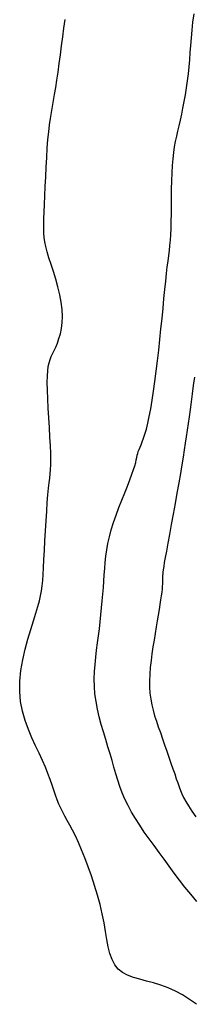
# Model space of a CAD drawing. Header units: millimetres. Extents: x 32690613 to 32693367, y 5343692 to 5344708.
# Tile 272 of 656: x 32692691.57 to 32692693.11, y 5344009.62 to 5344018.34. Entities that reach past the tile are written whole.
import ezdxf

# ---------------------------------------------------------------- set-up
doc = ezdxf.new("R2010")
doc.units = ezdxf.units.MM
doc.header["$LTSCALE"] = 20
for name, color, linetype in [('02-DGM_HL_495.50', 152, 'Continuous'), ('02-DGM_HL_496.00', 162, 'Continuous'), ('02-DGM_HL_496.50', 172, 'Continuous')]:
    doc.layers.add(name, color=color, linetype=linetype)

msp = doc.modelspace()

# ---------------------------------------------------------------- linework, layer by layer
at = {"layer": '02-DGM_HL_495.50', "elevation": 495.5, "flags": 128}
msp.add_lwpolyline([(32692693.1191, 5344015.1764), (32692693.1094, 5344015.1029), (32692693.0996, 5344015.0303), (32692693.09, 5344014.9593), (32692693.0806, 5344014.8909), (32692693.0717, 5344014.826), (32692693.0633, 5344014.765), (32692693.0553, 5344014.7067), (32692693.0472, 5344014.6496), (32692693.0388, 5344014.592), (32692693.0298, 5344014.5322), (32692693.0198, 5344014.4686), (32692693.0085, 5344014.3996), (32692692.9956, 5344014.3236), (32692692.9809, 5344014.2397), (32692692.9648, 5344014.1498), (32692692.9479, 5344014.0566), (32692692.9307, 5344013.9629), (32692692.9139, 5344013.8714), (32692692.8979, 5344013.7846), (32692692.8834, 5344013.7054), (32692692.8709, 5344013.6364), (32692692.8609, 5344013.5796), (32692692.8531, 5344013.5341), (32692692.8473, 5344013.4984), (32692692.8433, 5344013.4707), (32692692.8406, 5344013.4496), (32692692.839, 5344013.4335), (32692692.8382, 5344013.4206), (32692692.838, 5344013.4095), (32692692.838, 5344013.3987), (32692692.838, 5344013.3874), (32692692.838, 5344013.375), (32692692.8376, 5344013.3608), (32692692.8368, 5344013.3442), (32692692.8353, 5344013.3246), (32692692.8331, 5344013.3013), (32692692.8299, 5344013.2738), (32692692.8256, 5344013.2414), (32692692.8202, 5344013.2045), (32692692.8139, 5344013.1634), (32692692.8068, 5344013.1185), (32692692.7989, 5344013.07), (32692692.7904, 5344013.0185), (32692692.7814, 5344012.9642), (32692692.7719, 5344012.9074), (32692692.7621, 5344012.8487), (32692692.7524, 5344012.7886), (32692692.7434, 5344012.7276), (32692692.7353, 5344012.6663), (32692692.7287, 5344012.6055), (32692692.724, 5344012.5456), (32692692.7218, 5344012.4873), (32692692.7223, 5344012.4311), (32692692.7261, 5344012.3775), (32692692.7328, 5344012.3261), (32692692.7422, 5344012.2762), (32692692.7539, 5344012.2272), (32692692.7676, 5344012.1786), (32692692.7831, 5344012.1296), (32692692.7999, 5344012.0798), (32692692.8178, 5344012.0284), (32692692.8365, 5344011.9751), (32692692.8555, 5344011.9206), (32692692.8747, 5344011.8659), (32692692.8935, 5344011.8117), (32692692.9117, 5344011.7591), (32692692.929, 5344011.7091), (32692692.9449, 5344011.6624), (32692692.9592, 5344011.6201), (32692692.9718, 5344011.5826), (32692692.9834, 5344011.5489), (32692692.9953, 5344011.5172), (32692693.0085, 5344011.486), (32692693.0241, 5344011.4537), (32692693.0433, 5344011.4188), (32692693.0671, 5344011.3795), (32692693.0966, 5344011.3344), (32692693.1326, 5344011.2824)], dxfattribs=at)
at = {"layer": '02-DGM_HL_496.00', "elevation": 496, "flags": 128}
msp.add_lwpolyline([(32692693.1405, 5344010.5323), (32692693.0866, 5344010.5972), (32692693.0358, 5344010.6607), (32692692.9877, 5344010.7232), (32692692.9413, 5344010.7848), (32692692.8961, 5344010.846), (32692692.8514, 5344010.9068), (32692692.8065, 5344010.9676), (32692692.7619, 5344011.0282), (32692692.7181, 5344011.0886), (32692692.6758, 5344011.1486), (32692692.6354, 5344011.2082), (32692692.5975, 5344011.2672), (32692692.5628, 5344011.3254), (32692692.5317, 5344011.3828), (32692692.5047, 5344011.4393), (32692692.4812, 5344011.4953), (32692692.4605, 5344011.5511), (32692692.4418, 5344011.6071), (32692692.4245, 5344011.6638), (32692692.4077, 5344011.7214), (32692692.3909, 5344011.7804), (32692692.3732, 5344011.8412), (32692692.3541, 5344011.9041), (32692692.3343, 5344011.9687), (32692692.3143, 5344012.0347), (32692692.295, 5344012.1018), (32692692.2772, 5344012.1694), (32692692.2614, 5344012.2373), (32692692.2486, 5344012.305), (32692692.2395, 5344012.3721), (32692692.2345, 5344012.4384), (32692692.2333, 5344012.5039), (32692692.2352, 5344012.5686), (32692692.2397, 5344012.6328), (32692692.2461, 5344012.6964), (32692692.2538, 5344012.7597), (32692692.2621, 5344012.8227), (32692692.2704, 5344012.8856), (32692692.2782, 5344012.9485), (32692692.2855, 5344013.0111), (32692692.2922, 5344013.0732), (32692692.2983, 5344013.1348), (32692692.304, 5344013.1956), (32692692.3091, 5344013.2554), (32692692.3138, 5344013.314), (32692692.3181, 5344013.3712), (32692692.322, 5344013.427), (32692692.3261, 5344013.4818), (32692692.3308, 5344013.5362), (32692692.3368, 5344013.5908), (32692692.3445, 5344013.6464), (32692692.3545, 5344013.7033), (32692692.3674, 5344013.7624), (32692692.3838, 5344013.8241), (32692692.4037, 5344013.8888), (32692692.4266, 5344013.9553), (32692692.4514, 5344014.0224), (32692692.477, 5344014.0886), (32692692.5023, 5344014.1524), (32692692.5264, 5344014.2127), (32692692.5482, 5344014.2678), (32692692.5667, 5344014.3165), (32692692.581, 5344014.3578), (32692692.5917, 5344014.3923), (32692692.5996, 5344014.4212), (32692692.6054, 5344014.4454), (32692692.6099, 5344014.4662), (32692692.6138, 5344014.4846), (32692692.6179, 5344014.5016), (32692692.623, 5344014.5184), (32692692.6297, 5344014.5361), (32692692.638, 5344014.5556), (32692692.6475, 5344014.578), (32692692.6582, 5344014.6043), (32692692.6697, 5344014.6355), (32692692.6819, 5344014.6726), (32692692.6945, 5344014.7166), (32692692.7073, 5344014.7685), (32692692.7201, 5344014.829), (32692692.7328, 5344014.8974), (32692692.7454, 5344014.9726), (32692692.7578, 5344015.0537), (32692692.7699, 5344015.1396), (32692692.7816, 5344015.2291), (32692692.7929, 5344015.3214), (32692692.8037, 5344015.4154), (32692692.8139, 5344015.51), (32692692.8236, 5344015.6041), (32692692.8328, 5344015.6965), (32692692.8415, 5344015.7862), (32692692.8498, 5344015.8718), (32692692.8578, 5344015.9524), (32692692.8654, 5344016.0267), (32692692.8727, 5344016.0936), (32692692.8797, 5344016.1525), (32692692.8863, 5344016.2048), (32692692.8925, 5344016.2526), (32692692.8981, 5344016.2978), (32692692.9031, 5344016.3425), (32692692.9074, 5344016.3886), (32692692.9108, 5344016.4381), (32692692.9133, 5344016.4931), (32692692.9149, 5344016.5548), (32692692.9157, 5344016.6223), (32692692.9162, 5344016.6938), (32692692.9167, 5344016.7675), (32692692.9174, 5344016.8418), (32692692.9188, 5344016.9149), (32692692.9212, 5344016.9851), (32692692.9248, 5344017.0507), (32692692.93, 5344017.1105), (32692692.9366, 5344017.1651), (32692692.9444, 5344017.2158), (32692692.9533, 5344017.2638), (32692692.963, 5344017.3102), (32692692.9734, 5344017.3564), (32692692.9842, 5344017.4034), (32692692.9954, 5344017.4526), (32692693.0066, 5344017.5048), (32692693.0178, 5344017.5598), (32692693.0286, 5344017.6173), (32692693.0391, 5344017.6767), (32692693.0488, 5344017.7376), (32692693.0578, 5344017.7996), (32692693.0657, 5344017.8623), (32692693.0725, 5344017.9251), (32692693.078, 5344017.9879), (32692693.0828, 5344018.051), (32692693.0875, 5344018.1152), (32692693.0926, 5344018.1811), (32692693.0988, 5344018.2492), (32692693.1068, 5344018.3203), (32692693.1171, 5344018.395)], dxfattribs=at)
at = {"layer": '02-DGM_HL_496.50', "elevation": 496.5, "flags": 128}
msp.add_lwpolyline([(32692693.1391, 5344009.6227), (32692693.0766, 5344009.6662), (32692693.0139, 5344009.7057), (32692692.9508, 5344009.7404), (32692692.887, 5344009.7696), (32692692.8226, 5344009.793), (32692692.7585, 5344009.812), (32692692.6958, 5344009.8284), (32692692.6357, 5344009.8439), (32692692.5793, 5344009.8605), (32692692.5278, 5344009.8799), (32692692.4824, 5344009.904), (32692692.4441, 5344009.9346), (32692692.4138, 5344009.973), (32692692.3902, 5344010.0192), (32692692.3719, 5344010.0724), (32692692.3572, 5344010.132), (32692692.3446, 5344010.1976), (32692692.3326, 5344010.2683), (32692692.3195, 5344010.3437), (32692692.3038, 5344010.4232), (32692692.2844, 5344010.5059), (32692692.2615, 5344010.5905), (32692692.2359, 5344010.6756), (32692692.2084, 5344010.7598), (32692692.1795, 5344010.8414), (32692692.1501, 5344010.9191), (32692692.1209, 5344010.9914), (32692692.0925, 5344011.0568), (32692692.0657, 5344011.1143), (32692692.0404, 5344011.1648), (32692692.0166, 5344011.2096), (32692691.9944, 5344011.25), (32692691.9736, 5344011.2874), (32692691.9543, 5344011.3231), (32692691.9363, 5344011.3585), (32692691.9198, 5344011.3948), (32692691.9044, 5344011.4333), (32692691.8897, 5344011.4742), (32692691.8749, 5344011.5178), (32692691.8594, 5344011.5643), (32692691.8424, 5344011.6138), (32692691.8233, 5344011.6665), (32692691.8012, 5344011.7225), (32692691.7756, 5344011.7821), (32692691.7462, 5344011.8455), (32692691.7143, 5344011.9126), (32692691.6818, 5344011.9833), (32692691.6504, 5344012.0578), (32692691.6221, 5344012.1361), (32692691.5986, 5344012.2179), (32692691.5817, 5344012.3035), (32692691.5733, 5344012.3928), (32692691.5746, 5344012.4854), (32692691.5843, 5344012.5799), (32692691.6006, 5344012.6744), (32692691.6217, 5344012.7673), (32692691.6457, 5344012.8568), (32692691.6707, 5344012.9409), (32692691.695, 5344013.0181), (32692691.7167, 5344013.0864), (32692691.7343, 5344013.1449), (32692691.748, 5344013.1955), (32692691.7585, 5344013.2411), (32692691.7665, 5344013.2843), (32692691.7723, 5344013.328), (32692691.7768, 5344013.3749), (32692691.7805, 5344013.4278), (32692691.7841, 5344013.4893), (32692691.7879, 5344013.5614), (32692691.7922, 5344013.642), (32692691.7967, 5344013.7281), (32692691.8016, 5344013.8167), (32692691.8067, 5344013.9047), (32692691.812, 5344013.9892), (32692691.8174, 5344014.0673), (32692691.8229, 5344014.1358), (32692691.8284, 5344014.1928), (32692691.8337, 5344014.2404), (32692691.8385, 5344014.2817), (32692691.8427, 5344014.3198), (32692691.8459, 5344014.3578), (32692691.848, 5344014.3988), (32692691.8487, 5344014.4459), (32692691.8478, 5344014.5021), (32692691.8451, 5344014.5697), (32692691.8411, 5344014.6464), (32692691.8362, 5344014.7294), (32692691.831, 5344014.8155), (32692691.826, 5344014.9016), (32692691.8217, 5344014.9848), (32692691.8187, 5344015.062), (32692691.8174, 5344015.1301), (32692691.8182, 5344015.1869), (32692691.8212, 5344015.2336), (32692691.8262, 5344015.2721), (32692691.8332, 5344015.3045), (32692691.8418, 5344015.3327), (32692691.8522, 5344015.3587), (32692691.864, 5344015.3846), (32692691.8773, 5344015.4123), (32692691.8917, 5344015.4435), (32692691.9064, 5344015.4786), (32692691.9205, 5344015.5177), (32692691.9332, 5344015.5608), (32692691.9434, 5344015.608), (32692691.9502, 5344015.6595), (32692691.9527, 5344015.7152), (32692691.95, 5344015.7753), (32692691.9416, 5344015.8396), (32692691.9282, 5344015.9069), (32692691.9112, 5344015.9756), (32692691.8919, 5344016.0442), (32692691.8715, 5344016.1112), (32692691.8513, 5344016.1752), (32692691.8325, 5344016.2345), (32692691.8165, 5344016.2878), (32692691.8042, 5344016.3341), (32692691.7955, 5344016.3751), (32692691.7898, 5344016.4131), (32692691.7867, 5344016.4505), (32692691.7856, 5344016.4894), (32692691.7862, 5344016.5323), (32692691.788, 5344016.5814), (32692691.7904, 5344016.639), (32692691.7932, 5344016.7067), (32692691.7962, 5344016.7827), (32692691.7995, 5344016.8648), (32692691.8032, 5344016.9505), (32692691.8074, 5344017.0373), (32692691.8121, 5344017.1228), (32692691.8174, 5344017.2047), (32692691.8234, 5344017.2805), (32692691.8301, 5344017.3485), (32692691.8375, 5344017.4098), (32692691.8454, 5344017.4663), (32692691.8539, 5344017.5199), (32692691.8629, 5344017.5723), (32692691.8723, 5344017.6254), (32692691.8821, 5344017.6811), (32692691.8921, 5344017.7412), (32692691.9025, 5344017.8071), (32692691.9129, 5344017.8781), (32692691.9235, 5344017.953), (32692691.934, 5344018.0306), (32692691.9445, 5344018.1098), (32692691.9548, 5344018.1893), (32692691.9648, 5344018.2681), (32692691.9746, 5344018.3449)], dxfattribs=at)

doc.saveas('drawing.dxf')
